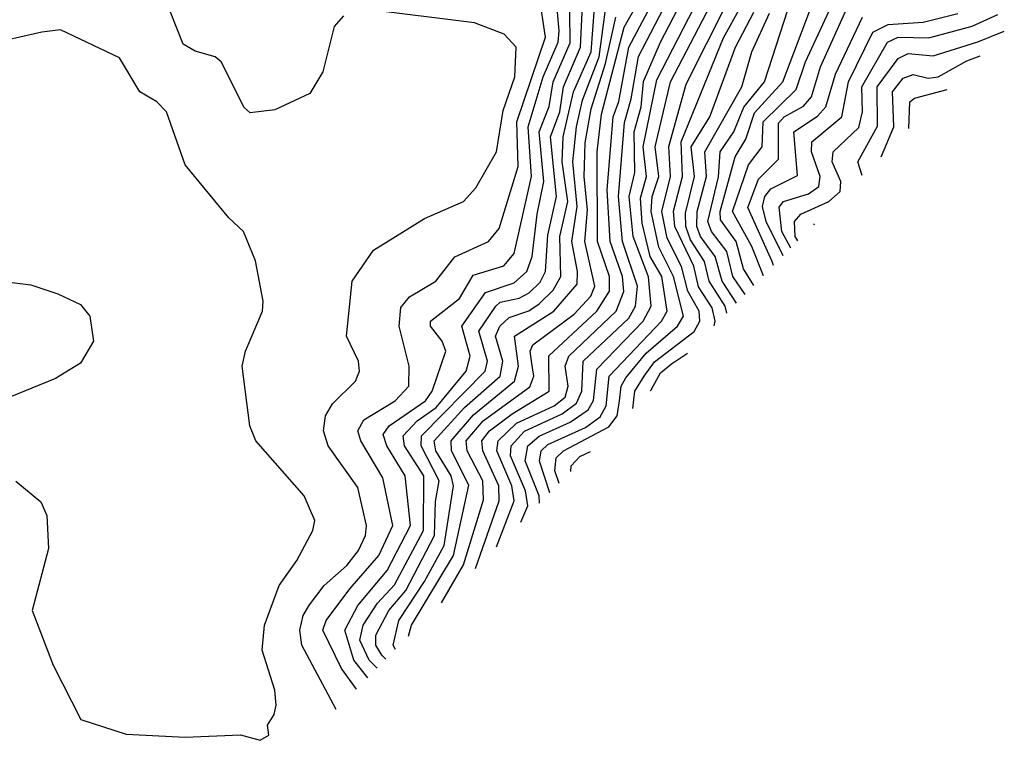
# Model space of a CAD drawing. Extents: x 1308313 to 1441400, y 959662 to 1036319.
# Tile 556 of 656: x 1420403 to 1422378, y 970914 to 972360. Entities that reach past the tile are written whole.
import ezdxf

# ---------------------------------------------------------------- set-up
doc = ezdxf.new("R2010")
doc.units = 0

msp = doc.modelspace()

# ---------------------------------------------------------------- linework, layer by layer
at = {"layer": '0CON10XD'}
for points in [[(1421875.7, 971826.5), (1421855, 971860), (1421839.9, 971915), (1421808.4, 971958.4), (1421808.1, 971975), (1421838, 972085), (1421859.7, 972120.3), (1421876.9, 972173.1), (1421933.9, 972235), (1422009.1, 972435)], [(1421078.4, 971017), (1421048.6, 971058.6), (1421011, 971135), (1421018, 971155), (1421065, 971218.4), (1421123.4, 971285), (1421151.2, 971345), (1421131.1, 971441.1), (1421087.1, 971515), (1421081.2, 971535), (1421093, 971557), (1421156.4, 971595), (1421183.3, 971625), (1421184.4, 971665), (1421164.2, 971745), (1421167.2, 971782.8), (1421185, 971803.9), (1421237.9, 971835), (1421275.6, 971884.4), (1421343.4, 971915), (1421365, 971940.9), (1421402.5, 972065), (1421400.2, 972155), (1421457.8, 972325), (1421445, 972409.4)], [(1421317, 971259.2), (1421364.9, 971395), (1421363.8, 971425), (1421331.7, 971495), (1421329.9, 971515), (1421345.4, 971535), (1421390.8, 971569.2), (1421465.1, 971614.9), (1421464.4, 971685.6), (1421560.4, 971775), (1421585.8, 971815), (1421586.1, 971845), (1421562.1, 971915), (1421561.1, 972095), (1421569.9, 972170.1), (1421615.5, 972344.5), (1421654.8, 972415.2)], [(1421359.6, 971302.6), (1421394.5, 971395), (1421389.9, 971425), (1421360.1, 971495), (1421362.6, 971515), (1421399.2, 971550.7), (1421474.9, 971585), (1421497.2, 971602.8), (1421503.4, 971625), (1421496.9, 971665), (1421504.3, 971685), (1421599.1, 971775), (1421614.9, 971814.9), (1421611.8, 971845), (1421587.2, 971915), (1421581.5, 972018.5), (1421593.5, 972165), (1421604.6, 972195.4), (1421624.7, 972305), (1421680.1, 972409.9)], [(1421408.2, 971351.9), (1421422.3, 971385), (1421417.7, 971415), (1421387.7, 971485), (1421388.8, 971505), (1421415.5, 971534.5), (1421491, 971569), (1421519.6, 971590.4), (1421530.8, 971615), (1421533.3, 971675), (1421625, 971761.2), (1421638.1, 971785), (1421641.9, 971825), (1421611.8, 971915), (1421604, 972005), (1421616.2, 972153.8), (1421629.2, 972200.8), (1421643.9, 972286.1), (1421702.5, 972397.5)], [(1421445.5, 971389.7), (1421444.9, 971405), (1421417.1, 971475), (1421422.5, 971505), (1421445, 971524.7), (1421507.3, 971552.7), (1421543, 971577), (1421554.1, 971595.9), (1421560.9, 971659.1), (1421653.8, 971755), (1421669.5, 971785), (1421664.1, 971844.1), (1421633.2, 971925), (1421625.7, 972005), (1421636.5, 972053.5), (1421635.4, 972135), (1421649.3, 972185), (1421654.5, 972235.5), (1421688.6, 972315), (1421732.1, 972398)], [(1421484.9, 971429.8), (1421476.6, 971455), (1421479, 971481), (1421493.6, 971495), (1421585, 971542.9), (1421601.4, 971565), (1421606, 971595), (1421609.5, 971625), (1421618.6, 971641.4), (1421659.5, 971690.6), (1421722.5, 971745), (1421734.2, 971765), (1421714.1, 971845), (1421685, 971903.7), (1421669.5, 971975), (1421671.8, 972005), (1421684.7, 972045), (1421677.7, 972105), (1421708.6, 972235), (1421796.3, 972405)], [(1421857.9, 971808.5), (1421833.5, 971845), (1421821.2, 971895), (1421790.3, 971935), (1421783.3, 971955), (1421804.6, 972044.6), (1421808.3, 972095), (1421835.1, 972135), (1421855.4, 972184.6), (1421897.1, 972235), (1421952, 972405)], [(1421895, 971846.2), (1421871.4, 971905), (1421833, 971975), (1421865, 972068.7), (1421892.2, 972105), (1421894.5, 972155), (1421960.2, 972219.8), (1421979.2, 972275), (1422044, 972416)], [(1421038, 970976), (1420968.7, 971105), (1420964.6, 971135), (1420971.4, 971165), (1420983.9, 971186.1), (1421013.7, 971225), (1421059.4, 971265), (1421082.7, 971295), (1421096.7, 971325), (1421098.3, 971345), (1421081.2, 971421.2), (1421021.6, 971505), (1421012.2, 971535), (1421016.2, 971565), (1421030.5, 971589.5), (1421076.2, 971635), (1421084.6, 971655), (1421082.3, 971675), (1421058.7, 971725), (1421070, 971835), (1421112.4, 971897.6), (1421215, 971961.2), (1421292.9, 971995), (1421317.7, 972022.3), (1421359.6, 972095), (1421372.4, 972177.6), (1421396.2, 972245), (1421399.1, 972305), (1421375, 972330.5), (1421315, 972353.8), (1421095, 972381.1)], [(1421157, 971096.8), (1421152, 971105), (1421163.7, 971155), (1421215, 971233.2), (1421254.2, 971305), (1421273.3, 971425), (1421268.6, 971445), (1421237.7, 971495), (1421234.5, 971515), (1421295, 971582.1), (1421366.8, 971645), (1421371.9, 971675), (1421357.6, 971725), (1421366.2, 971745), (1421385, 971762.6), (1421424.4, 971775.6), (1421445, 971789.7), (1421472.9, 971817.1), (1421488.6, 971845), (1421486.7, 971925), (1421502.3, 971995), (1421491.2, 972075), (1421492.9, 972125), (1421514.1, 972215), (1421549.1, 972295), (1421556.1, 972383.9)], [(1421466.3, 971410.9), (1421445.6, 971474.4), (1421449, 971495), (1421462.5, 971507.5), (1421538, 971542), (1421567, 971563), (1421579.1, 971585), (1421585.4, 971645), (1421690.3, 971755), (1421701.8, 971775), (1421690.8, 971845), (1421667.8, 971885), (1421651.8, 971951.8), (1421648.1, 972001.9), (1421660.4, 972045), (1421653.5, 972105), (1421680.8, 972239.2), (1421755.9, 972384.1)], [(1421632.9, 971580.1), (1421636.6, 971615), (1421655.4, 971645), (1421676.2, 971673.8), (1421755.6, 971734.4), (1421767, 971755), (1421765.7, 971775), (1421743.1, 971815), (1421730.1, 971865), (1421701.9, 971921.9), (1421690.7, 971975), (1421708.3, 972045), (1421704.7, 972105.3), (1421739.5, 972230.5), (1421822.5, 972395)], [(1421796.1, 971745.8), (1421798.1, 971755), (1421791.9, 971781.9), (1421764.2, 971824.2), (1421755.3, 971865.3), (1421717.3, 971945), (1421714.1, 971975.9), (1421732.3, 972045), (1421729.7, 972115), (1421815, 972323.1), (1421849, 972385)], [(1421915.3, 971866.7), (1421912.5, 971875), (1421863.3, 971983.3), (1421885, 972040.1), (1421925, 972079.7), (1421925, 972152.3), (1421936.2, 972165), (1421975, 972186.6), (1421991.1, 972205), (1422009.3, 972265), (1422065, 972388.1)], [(1421052.6, 972367.4), (1421033.6, 972346.4), (1421011.2, 972255), (1420985, 972211.9), (1420915, 972179.1), (1420865, 972173.1), (1420853.4, 972183.4), (1420806.9, 972275), (1420795, 972285.3), (1420755, 972296.5), (1420730.6, 972310.6), (1420705.3, 972375)], [(1421101, 971039.9), (1421073.2, 971075), (1421054.9, 971135), (1421081.4, 971185), (1421140.1, 971255), (1421187.1, 971345), (1421176.3, 971445), (1421139.1, 971505), (1421132, 971528), (1421144, 971545), (1421217.1, 971595), (1421230.5, 971615), (1421258, 971695), (1421250.5, 971715), (1421227.1, 971745), (1421226.8, 971755), (1421285, 971800.5), (1421312.8, 971847.2), (1421373.8, 971866.2), (1421395, 971890.8), (1421429.3, 972045), (1421423, 972145), (1421452.9, 972245), (1421483, 972315), (1421485, 972337.3), (1421481.9, 972375)], [(1421119.9, 971059.2), (1421103.7, 971075), (1421085.5, 971115), (1421092.2, 971145), (1421120.8, 971189.3), (1421155, 971226.2), (1421212.6, 971335), (1421213.7, 971445), (1421174.7, 971505), (1421172, 971525), (1421200.3, 971555), (1421238, 971582), (1421298.2, 971655), (1421306.3, 971685), (1421289.8, 971745), (1421337.4, 971812.6), (1421395, 971832.3), (1421420.2, 971855), (1421430.9, 971885), (1421440.6, 971969.4), (1421454.6, 972035), (1421445.1, 972135), (1421465, 972185.7), (1421473, 972235), (1421506.8, 972313.2), (1421506.3, 972375)], [(1421137.6, 971077.2), (1421129, 971085), (1421117.5, 971105), (1421117.1, 971125), (1421143.6, 971175), (1421177.8, 971215), (1421234.8, 971325), (1421236.7, 971393.3), (1421244.6, 971435), (1421207.9, 971505), (1421209.1, 971525), (1421336.9, 971655), (1421341.4, 971675), (1421324, 971735), (1421358.3, 971785), (1421367, 971793), (1421405, 971801), (1421425, 971812), (1421446.6, 971833.4), (1421457.9, 971855), (1421462.2, 971927.8), (1421479.9, 972005), (1421467.9, 972125), (1421486.1, 972175), (1421493.9, 972225), (1421527.6, 972305), (1421530.9, 972375)], [(1421182.8, 971123), (1421188.9, 971145), (1421273.3, 971285), (1421304.1, 971425.9), (1421268.8, 971495), (1421268.1, 971515), (1421313, 971567), (1421395.6, 971635), (1421403.3, 971665), (1421395.4, 971725), (1421474.6, 971775), (1421520.9, 971829.1), (1421522.1, 971855), (1421510.4, 971915), (1421521.3, 971985), (1421512.6, 972075), (1421519.8, 972145), (1421531.6, 972198.4), (1421565.2, 972285), (1421577.3, 972375)], [(1421248.9, 971190.2), (1421293.4, 971266.6), (1421333, 971397), (1421331.8, 971435), (1421300.5, 971495), (1421298.6, 971515), (1421332.5, 971555), (1421426.4, 971623.6), (1421434.4, 971645), (1421430, 971670), (1421426.9, 971695), (1421432.1, 971707.9), (1421515, 971768.9), (1421548.5, 971805), (1421556.9, 971825), (1421536.6, 971915), (1421541.7, 971978.3), (1421535.5, 972044.5), (1421537.4, 972112.6), (1421549, 972181), (1421578.1, 972271.9), (1421598.5, 972365)], [(1421821.4, 971771.4), (1421818.3, 971785), (1421785.8, 971835), (1421776.4, 971875), (1421748.4, 971918.4), (1421739.2, 971945), (1421738.5, 971971.5), (1421756.2, 972045), (1421749.9, 972105), (1421787, 972165), (1421838.9, 972305), (1421875.5, 972375)], [(1421841, 971791.3), (1421812.1, 971835), (1421798.2, 971885), (1421768.6, 971925), (1421761.1, 971945), (1421761.8, 971975), (1421780.4, 972045), (1421777.2, 972095), (1421851.7, 972225), (1421871.6, 972295), (1421907.1, 972372.9)], [(1421934.3, 971886), (1421900.4, 971955), (1421892.8, 971985), (1421897.5, 972005), (1421909.6, 972020.4), (1421962.9, 972047.1), (1421955.8, 972135), (1422003.5, 972166.5), (1422020.2, 972185), (1422039.2, 972250.8), (1422093.8, 972365)], [(1421949.8, 971901.7), (1421931.4, 971935), (1421926.1, 971983.9), (1421935, 971995.1), (1421985, 972010.6), (1422005.8, 972025), (1422008.3, 972045), (1421991.2, 972095), (1421992, 972115), (1422052, 972165), (1422065.4, 972235), (1422114.1, 972335), (1422145, 972350.4), (1422215, 972354.8), (1422285, 972371.9)], [(1421964, 971916.1), (1421958.6, 971925), (1421956.8, 971955), (1421970.1, 971969.8), (1422025.8, 971995), (1422048.7, 972015), (1422049.8, 972035), (1422032.8, 972075), (1422034.6, 972095), (1422086.3, 972143.7), (1422093.8, 972175), (1422092, 972225), (1422143.9, 972315), (1422165, 972324.6), (1422226.5, 972323.5), (1422313.2, 972346.9), (1422365, 972370)], [(1420885, 970914.4), (1420902.5, 970925), (1420900, 970945), (1420913.6, 970966.4), (1420917.1, 970985), (1420914.4, 971015), (1420889.2, 971095), (1420894.2, 971145), (1420923.3, 971225), (1420958.8, 971275), (1420990.9, 971335), (1420994.7, 971355), (1420973.6, 971405), (1420876.5, 971515), (1420864.5, 971545), (1420849.2, 971665), (1420855.8, 971695), (1420890, 971775), (1420891.4, 971795), (1420875.8, 971875.8), (1420852, 971935), (1420822.2, 971962.2), (1420735, 972068.6), (1420697.3, 972175), (1420678.1, 972195), (1420643.8, 972215), (1420603.1, 972283.1), (1420485, 972339.4), (1420447.5, 972335), (1420335, 972309.2)], [(1422093, 972047.1), (1422084.2, 972075), (1422123.7, 972146.3), (1422122.7, 972225), (1422165, 972282.1), (1422185, 972291.8), (1422235, 972287.6), (1422325, 972315.4), (1422378, 972336.5)], [(1422130.6, 972085.3), (1422131.4, 972086.1), (1422156.3, 972145), (1422154, 972215), (1422175, 972242.7), (1422195, 972250), (1422225, 972242.3), (1422245, 972245.5), (1422302.9, 972277.1), (1422329.6, 972287.4)], [(1422186.2, 972141.8), (1422188.4, 972195), (1422197.6, 972202.4), (1422263.1, 972219.9)], [(1421995.6, 971948.3), (1421997.4, 971950.1)], [(1420355, 971836.7), (1420425, 971828.2), (1420479.6, 971809.6), (1420525, 971788.2), (1420543.8, 971765), (1420551.1, 971715), (1420525, 971670.9), (1420475, 971640), (1420365, 971595.5)], [(1421667.8, 971615.5), (1421669.5, 971617.2), (1421688.3, 971651.7), (1421710.4, 971669.6), (1421742.4, 971691.2)], [(1421508.2, 971453.4), (1421509.2, 971465), (1421526.5, 971483.5), (1421548.1, 971493.9)], [(1420395, 971434.4), (1420445, 971392.9), (1420457.3, 971365), (1420460.7, 971299.3), (1420428.1, 971175), (1420470, 971065), (1420525.8, 970955.8), (1420616.4, 970926.4), (1420735, 970920.8), (1420845.6, 970925.6), (1420885, 970914.4)]]:
    msp.add_lwpolyline(points, dxfattribs=at)

doc.saveas('drawing.dxf')
